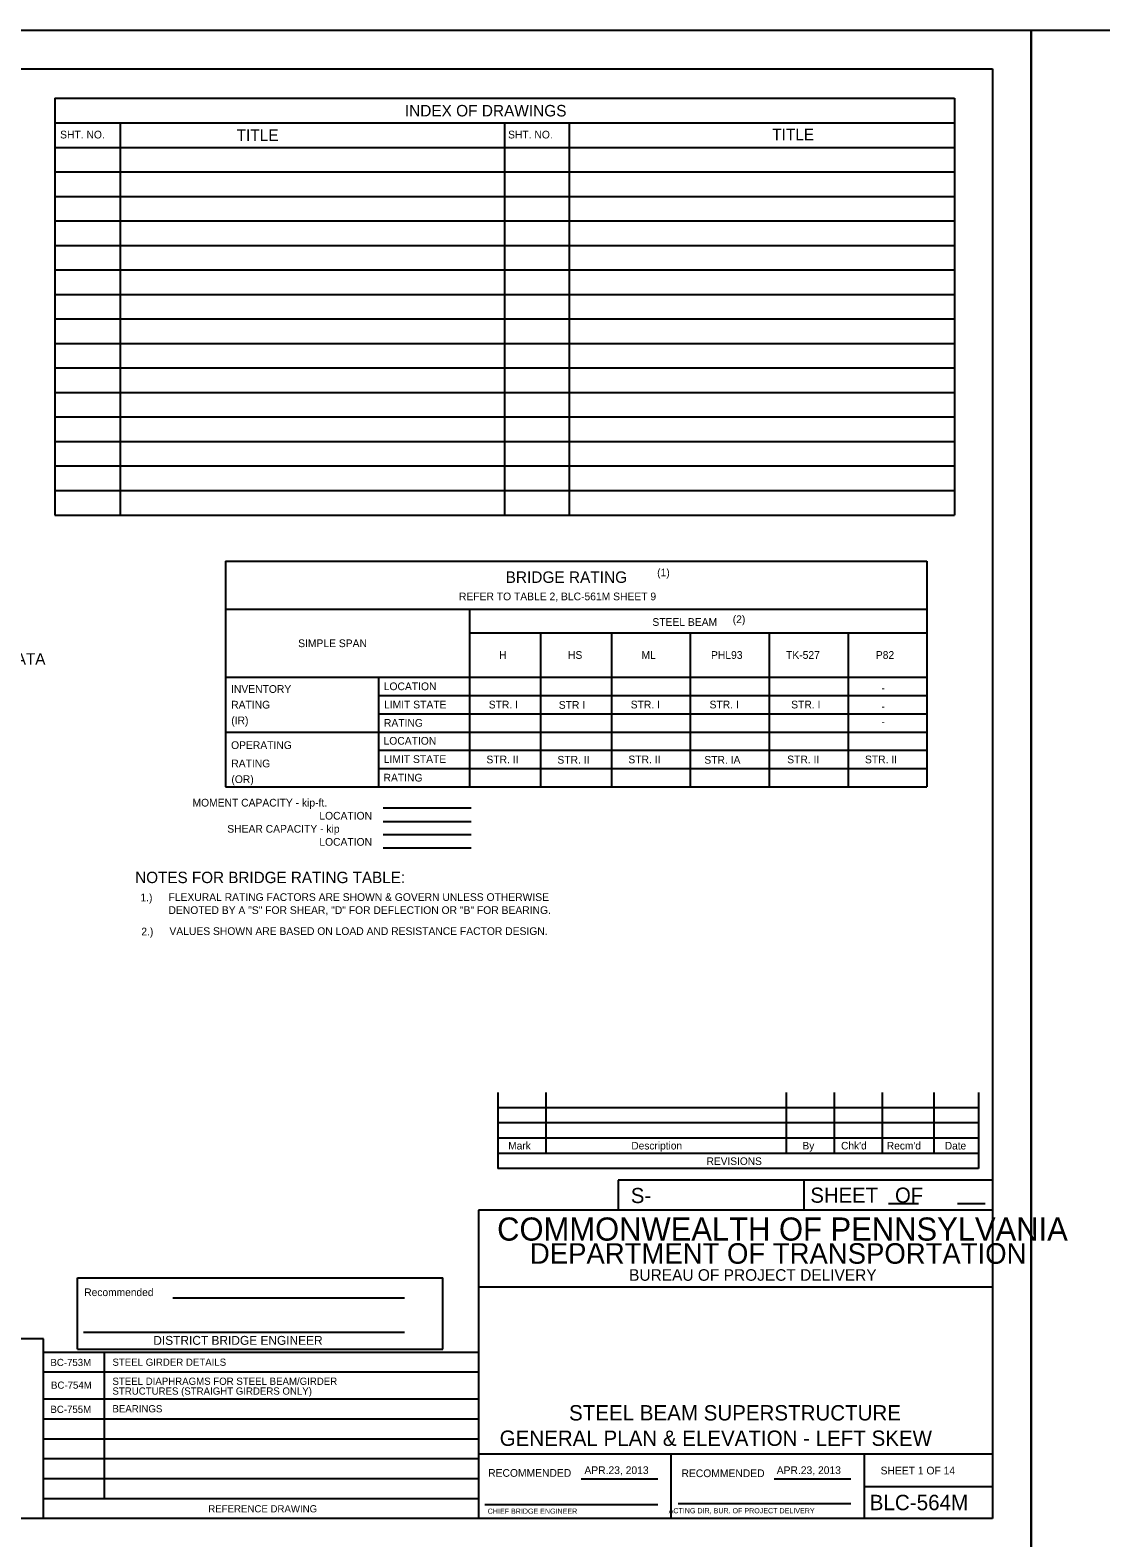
# Model space of a CAD drawing. Extents: x 638175 to 640495, y 294277 to 298435.
# Drawn here: x 638887 to 639304, y 297849 to 298435 of the extents above; entities that cross this region are included whole.
import ezdxf

# ---------------------------------------------------------------- set-up
doc = ezdxf.new("R2010")
doc.units = 0
for name, color, linetype in [('1', 7, 'Continuous'), ('2', 7, 'Continuous'), ('4', 7, 'Continuous'), ('7', 7, 'Continuous'), ('PLT-BNDY', 7, 'Continuous')]:
    doc.layers.add(name, color=color, linetype=linetype)

msp = doc.modelspace()

# ---------------------------------------------------------------- linework, layer by layer
at = {"layer": '2'}
for p, q in [((638475.46, 298420.46), (639261.46, 298420.46)), ((639261.46, 298420.46), (639261.46, 297856.46)), ((639068.92, 298022.15), (639068.92, 297992.62)), ((639087.62, 298022.15), (639087.62, 297998.53)), ((639181.13, 298022.15), (639181.13, 297998.53)), ((639199.83, 298022.15), (639199.83, 297998.53)), ((639218.53, 298022.15), (639218.53, 297998.53)), ((639238.59, 298022.15), (639238.59, 297998.53)), ((639255.94, 298022.15), (639255.94, 297992.62)), ((639255.94, 298016.24), (639068.92, 298016.24)), ((639255.94, 298010.34), (639068.92, 298010.34)), ((639255.94, 298004.43), (639068.92, 298004.43)), ((639255.94, 297998.53), (639068.92, 297998.53)), ((639255.94, 297992.62), (639068.92, 297992.62)), ((639261.46, 297988.11), (639115.78, 297988.11)), ((639115.78, 297988.11), (639115.78, 297976.46)), ((639188.09, 297988.11), (639188.09, 297976.46)), ((639261.46, 297988.11), (639261.46, 297976.46)), ((639220.95, 297979), (639232.6, 297979)), ((639247.83, 297979), (639258.56, 297979)), ((639261.46, 297976.46), (639061.46, 297976.46)), ((639061.46, 297976.46), (639061.46, 297856.46)), ((638905.4, 297922.31), (638905.4, 297950.1)), ((638905.4, 297950.1), (639047.58, 297950.1)), ((639047.58, 297922.31), (639047.58, 297950.1)), ((638942.6, 297942.38), (639032.62, 297942.38)), ((639261.46, 297946.46), (639061.46, 297946.46)), ((638907.84, 297929.02), (639032.62, 297929.02)), ((638905.4, 297922.31), (639047.58, 297922.31)), ((639261.46, 297881.46), (639061.46, 297881.46)), ((639136.46, 297856.46), (639136.46, 297881.46)), ((639211.46, 297881.46), (639211.46, 297856.46)), ((639101.42, 297871.96), (639131.19, 297871.96)), ((639176.42, 297871.96), (639206.33, 297871.96)), ((639211.46, 297868.96), (639261.46, 297868.96)), ((639063.96, 297861.96), (639131.19, 297861.96)), ((639139.08, 297862.33), (639206.33, 297862.33)), ((639261.46, 297856.46), (638475.46, 297856.46))]:
    msp.add_line(p, q, dxfattribs=at)
at = {"layer": '4'}
for p, q in [((638896.59, 298408.95), (639246.59, 298408.95)), ((638896.59, 298408.95), (638896.59, 298246.84)), ((639246.59, 298408.95), (639246.59, 298246.84)), ((638896.59, 298399.41), (639071.59, 298399.41)), ((638922.06, 298399.41), (638922.06, 298246.84)), ((639071.59, 298399.41), (639246.59, 298399.41)), ((639071.59, 298399.41), (639071.59, 298246.84)), ((639096.76, 298399.41), (639096.76, 298246.84)), ((638896.59, 298389.87), (639071.59, 298389.87)), ((639071.59, 298389.87), (639246.59, 298389.87)), ((638896.59, 298380.34), (639071.59, 298380.34)), ((639071.59, 298380.34), (639246.59, 298380.34)), ((638896.59, 298370.8), (639071.59, 298370.8)), ((639071.59, 298370.8), (639246.59, 298370.8)), ((638896.59, 298361.27), (639071.59, 298361.27)), ((639071.59, 298361.27), (639246.59, 298361.27)), ((638896.59, 298351.73), (639071.59, 298351.73)), ((639071.59, 298351.73), (639246.59, 298351.73)), ((638896.59, 298342.2), (639071.59, 298342.2)), ((639071.59, 298342.2), (639246.59, 298342.2)), ((638896.59, 298332.66), (639071.59, 298332.66)), ((639071.59, 298332.66), (639246.59, 298332.66)), ((638896.59, 298323.12), (639071.59, 298323.12)), ((639071.59, 298323.12), (639246.59, 298323.12)), ((638896.59, 298313.59), (639071.59, 298313.59)), ((639071.59, 298313.59), (639246.59, 298313.59)), ((638896.59, 298304.05), (639071.59, 298304.05)), ((639071.59, 298304.05), (639246.59, 298304.05)), ((638896.59, 298294.52), (639071.59, 298294.52)), ((639071.59, 298294.52), (639246.59, 298294.52)), ((638896.59, 298284.98), (639071.59, 298284.98)), ((639071.59, 298284.98), (639246.59, 298284.98)), ((638896.59, 298275.45), (639071.59, 298275.45)), ((639071.59, 298275.45), (639246.59, 298275.45)), ((638896.59, 298265.91), (639071.59, 298265.91)), ((639071.59, 298265.91), (639246.59, 298265.91)), ((638896.59, 298256.37), (639071.59, 298256.37)), ((639071.59, 298256.37), (639246.59, 298256.37)), ((638896.59, 298246.84), (639246.59, 298246.84)), ((639022.58, 298176.66), (639235.9, 298176.66)), ((639022.58, 298169.54), (639235.9, 298169.54)), ((639022.58, 298155.31), (639235.9, 298155.31)), ((639022.58, 298148.19), (639235.9, 298148.19)), ((639024.37, 298132.98), (639058.65, 298132.98)), ((639024.37, 298127.65), (639058.65, 298127.65)), ((639024.37, 298122.61), (639058.65, 298122.61)), ((639024.37, 298117.43), (639058.65, 298117.43)), ((638892.25, 297926.31), (638754.05, 297926.31)), ((638892.25, 297856.46), (638892.25, 297926.31)), ((639061.46, 297921.09), (638892.25, 297921.09)), ((638915.96, 297864.19), (638915.96, 297921.09)), ((639061.46, 297913.35), (638892.25, 297913.35)), ((639061.46, 297902.87), (638892.25, 297902.87)), ((639061.46, 297895.13), (638892.25, 297895.13)), ((639061.46, 297887.4), (638892.25, 297887.4)), ((639061.46, 297879.66), (638892.25, 297879.66)), ((639061.46, 297871.93), (638892.25, 297871.93)), ((639061.46, 297864.19), (638892.25, 297864.19))]:
    msp.add_line(p, q, dxfattribs=at)
at = {"layer": '7'}
for p, q in [((638963.1, 298228.85), (638963.1, 298141.08)), ((638963.1, 298228.85), (639235.9, 298228.85)), ((639235.9, 298228.85), (639235.9, 298141.08)), ((638963.1, 298210.16), (639235.9, 298210.16)), ((639057.95, 298210.16), (639057.95, 298141.08)), ((639057.95, 298200.95), (639235.9, 298200.95)), ((639085.56, 298200.95), (639085.56, 298141.08)), ((639113.17, 298200.95), (639113.17, 298141.08)), ((639143.85, 298200.95), (639143.85, 298141.08)), ((639174.53, 298200.95), (639174.53, 298141.08)), ((639205.21, 298200.95), (639205.21, 298141.08)), ((638963.1, 298183.77), (639235.9, 298183.77)), ((639022.58, 298183.77), (639022.58, 298141.08)), ((638963.1, 298162.42), (639235.9, 298162.42)), ((638963.1, 298141.08), (639235.9, 298141.08))]:
    msp.add_line(p, q, dxfattribs=at)
at = {"layer": 'PLT-BNDY'}
for points in [[(638435.46, 298435.46), (639276.46, 298435.46), (639276.46, 297841.46), (638435.46, 297841.46)], [(639276.46, 298435.46), (640117.46, 298435.46), (640117.46, 297841.46), (639276.46, 297841.46)]]:
    msp.add_lwpolyline(points, close=True, dxfattribs=at)

# ---------------------------------------------------------------- texts
at = {"layer": '1'}
msp.add_text('SHEET 1 OF 14', height=3, dxfattribs=at).set_placement((639217.9, 297873.63))
at = {"layer": '2'}
for s, height, p in [('MOMENT CAPACITY - kip-ft.', 3, (638950.19, 298133.44)), ('LOCATION', 3, (638999.54, 298128.36)), ('SHEAR CAPACITY - kip', 3, (638963.73, 298123.27)), ('LOCATION', 3, (638999.54, 298118.19)), ('Mark', 2.952, (639073.02, 298000.03)), ('Description', 2.9523, (639120.92, 298000.03)), ('By', 2.952, (639187.49, 298000.03)), ("Chk'd", 2.952, (639202.52, 298000.03)), ("Recm'd", 2.953, (639220.33, 298000.03)), ('Date', 2.952, (639242.86, 298000.03)), ('REVISIONS', 2.952, (639150.2, 297994.01)), ('S-', 5.905, (639120.73, 297979.17)), ('COMMONWEALTH OF PENNSYLVANIA', 9, (639068.71, 297964.58)), ('DEPARTMENT OF TRANSPORTATION', 8.0002, (639081.46, 297955.58)), ('BUREAU OF PROJECT DELIVERY', 4.5, (639120.05, 297948.96)), ('Recommended', 2.9682, (638908.11, 297943)), ('APR.23, 2013', 3, (639102.67, 297873.77)), ('APR.23, 2013', 3, (639177.48, 297873.77)), ('BLC-564M', 6, (639213.64, 297859.71)), ('CHIEF BRIDGE ENGINEER', 2.0002, (639065.05, 297858.33)), ('  ACTING DIR, BUR. OF PROJECT DELIVERY', 2.0002, (639133.9, 297858.51))]:
    msp.add_text(s, height=height, dxfattribs=at).set_placement(p)
for s, height, rotation, p in [('SHEET   OF', 5.907, 360, (639190.58, 297979.31)), ('DISTRICT BRIDGE ENGINEER', 3.4629, 359.99999, (638934.95, 297924.04)), ('RECOMMENDED', 3, 360, (639065.23, 297872.71)), ('RECOMMENDED', 3, 360, (639140.44, 297872.58))]:
    msp.add_text(s, height=height, rotation=rotation, dxfattribs=at).set_placement(p)
at = {"layer": '4'}
for s, height, p in [('INDEX OF DRAWINGS', 4.4792, (639032.8, 298401.89)), ('SHT. NO.', 3, (638898.7, 298393.33)), ('TITLE', 4.479, (638967.37, 298392.35)), ('SHT. NO.', 3, (639072.97, 298393.33)), ('TITLE', 4.479, (639175.71, 298392.61)), ('BRIDGE RATING', 4.4792, (639072.01, 298220.44)), ('(1)', 3, (639130.96, 298222.99)), ('REFER TO TABLE 2, BLC-561M SHEET 9', 3, (639053.87, 298213.67)), ('STEEL BEAM', 3, (639129.11, 298203.72)), ('(2)', 3, (639160.37, 298204.79)), ('SIMPLE SPAN', 3, (638991.3, 298195.45)), ('HYDRAULIC DATA', 4.4292, (638841.31, 298188.66)), ('H', 3, (639069.5, 298190.89)), ('HS', 3, (639096.27, 298190.89)), ('ML', 3, (639124.86, 298190.89)), ('PHL93', 3, (639151.91, 298190.89)), ('TK-527', 3, (639181.11, 298190.89)), ('P82', 3, (639216.04, 298190.89)), ('INVENTORY', 3, (638965.2, 298177.66)), ('LOCATION', 3, (639024.6, 298178.71)), ('-', 3, (639218.22, 298178.07)), ('RATING', 3, (638965.25, 298171.56)), ('LIMIT STATE', 3, (639024.71, 298171.6)), ('STR. I', 3, (639065.45, 298171.6)), ('STR I', 3, (639092.7, 298171.47)), ('STR. I', 3, (639120.68, 298171.61)), ('STR. I', 3, (639151.36, 298171.61)), ('STR. I', 3, (639183.11, 298171.61)), ('-', 3, (639218.23, 298170.96)), ('(IR)', 3, (638965.28, 298165.45)), ('RATING', 3, (639024.68, 298164.48)), ('-', 3, (639218.23, 298165.05)), ('LOCATION', 3, (639024.52, 298157.5)), ('OPERATING', 3, (638965.21, 298155.82)), ('LIMIT STATE', 3, (639024.61, 298150.38)), ('STR. II', 3, (639064.55, 298150.25)), ('STR. II', 3, (639092.16, 298150.13)), ('STR. II', 3, (639119.77, 298150.26)), ('STR. IA', 3, (639149.32, 298150.1)), ('STR. II', 3, (639181.56, 298150.26)), ('STR. II', 3, (639211.81, 298150.26)), ('RATING', 3, (638965.29, 298148.68)), ('(OR)', 3, (638965.33, 298142.58)), ('RATING', 3, (639024.52, 298143.18)), ('NOTES FOR BRIDGE RATING TABLE:', 4.4292, (638927.92, 298103.65)), ('1.)', 3, (638929.93, 298096.56)), ('FLEXURAL RATING FACTORS ARE SHOWN & GOVERN UNLESS OTHERWISE', 3, (638940.87, 298096.71)), ('DENOTED BY A "S" FOR SHEAR, "D" FOR DEFLECTION OR "B" FOR BEARING.', 3, (638940.87, 298091.64)), ('2.)', 3, (638930.29, 298083.32)), ('VALUES SHOWN ARE BASED ON LOAD AND RESISTANCE FACTOR DESIGN.', 3, (638941.23, 298083.47)), ('STEEL DIAPHRAGMS FOR STEEL BEAM/GIRDER', 2.8082, (638919.06, 297908.47)), ('STRUCTURES (STRAIGHT GIRDERS ONLY)', 2.8082, (638919.06, 297904.66)), ('BC-755M', 2.808, (638894.92, 297897.55)), ('STEEL BEAM SUPERSTRUCTURE', 5.9714, (639096.69, 297894.61)), ('GENERAL PLAN & ELEVATION - LEFT SKEW', 5.9714, (639069.71, 297884.73))]:
    msp.add_text(s, height=height, dxfattribs=at).set_placement(p)
for s, height, p in [('BC-753M', 2.808, (638894.92, 297915.78)), ('STEEL GIRDER DETAILS', 2.8082, (638919.06, 297915.88)), ('BC-754M', 2.808, (638895.15, 297906.95)), ('BEARINGS', 2.808, (638919.06, 297897.77)), ('REFERENCE DRAWING', 2.8082, (638956.34, 297858.86))]:
    msp.add_text(s, height=height, rotation=360, dxfattribs=at).set_placement(p)

doc.saveas('drawing.dxf')
